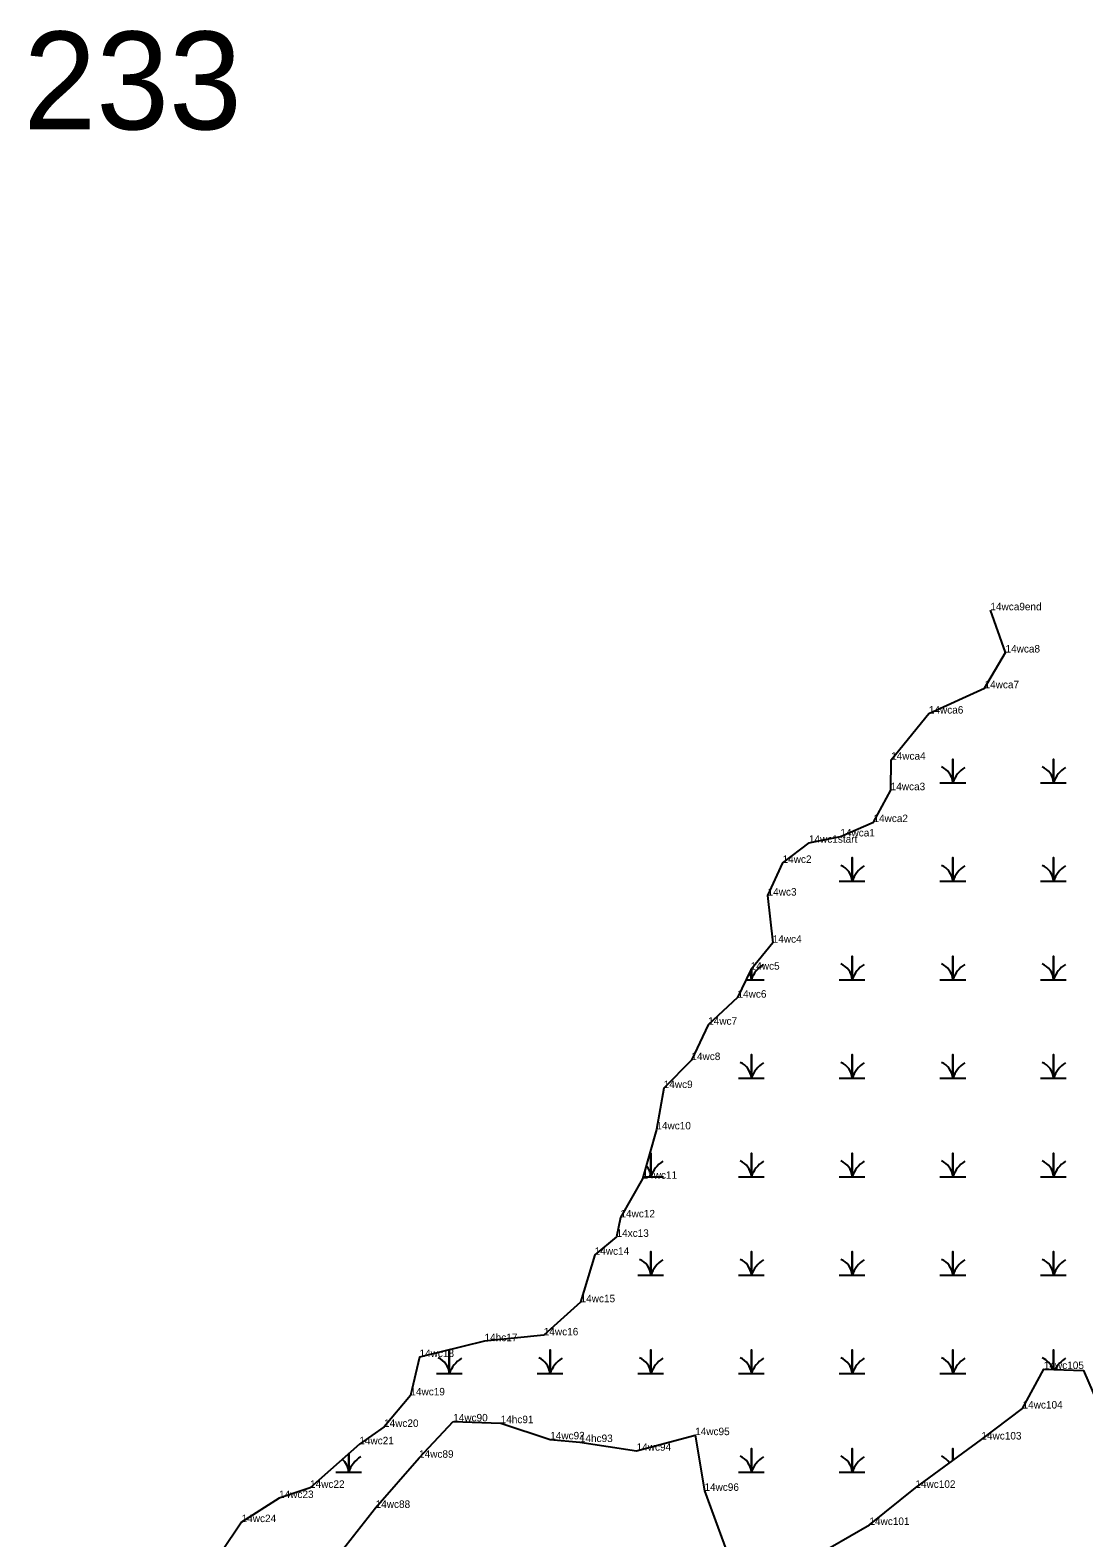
# Model space of a CAD drawing. Extents: x 2072529 to 2268796, y 436423 to 470397.
# Drawn here: x 2255617 to 2256320, y 442239 to 443246 of the extents above; entities that cross this region are included whole.
import ezdxf

# ---------------------------------------------------------------- set-up
doc = ezdxf.new("R2010")
doc.units = 0
for name, color, linetype in [('Default', 7, 'Continuous'), ('Exist Environmental Wetland Boundary', 7, 'Continuous'), ('Exist Environmental Wetland Boundary Cogo Comment', 7, 'Continuous'), ('Exist Environmental Wetland Boundary Cogo Point CELL', 7, 'Continuous'), ('Exist Hydro Swamp or Marsh', 7, 'Continuous')]:
    doc.layers.add(name, color=color, linetype=linetype)

msp = doc.modelspace()

# ---------------------------------------------------------------- linework, layer by layer
at = {"layer": 'Exist Environmental Wetland Boundary'}
for points in [[(2256136.7, 442703.1), (2256157.7, 442707.3), (2256179.8, 442716.9), (2256191.3, 442738.2), (2256191.6, 442758.6), (2256216.8, 442789.4), (2256254, 442806.3), (2256268, 442830.2), (2256257.9, 442858.4)], [(2256136.7, 442703.1), (2256119.1, 442689.6), (2256109.1, 442667.8), (2256112.5, 442636.3), (2256097.8, 442618.3), (2256089, 442599.6), (2256069.4, 442581.5), (2256058.2, 442557.9), (2256039.7, 442539.2), (2256034.8, 442511.6), (2256025.6, 442478.6), (2256010.8, 442452.8), (2256008.2, 442439.8), (2255993.6, 442427.8), (2255984.2, 442396.1), (2255959.6, 442374), (2255920, 442370.1), (2255876.6, 442359.5), (2255870.5, 442333.9), (2255852.9, 442312.8), (2255836.4, 442301.2), (2255803.5, 442272.1), (2255782.8, 442265.3), (2255757.8, 442249.2), (2255744.1, 442228.9)], [(2256150.9, 442232.2), (2256177.1, 442247.3), (2256207.8, 442272.1), (2256251.9, 442304.4), (2256279.4, 442325.1), (2256293.6, 442351.5), (2256320, 442350.4), (2256332.9, 442320.7), (2256363.5, 442345.6), (2256392.1, 442366), (2256405.1, 442375.4), (2256443.8, 442391.4), (2256467.1, 442401.2), (2256471.1, 442354.3), (2256515.3, 442405.9), (2256512.8, 442440.9), (2256524, 442498.7)], [(2255822.7, 442227.5), (2255847.3, 442258.7), (2255876.3, 442292.2), (2255899.1, 442316.5)], [(2255899.1, 442316.5), (2255930.8, 442315.3), (2255963.9, 442304.5), (2255983.7, 442302.7), (2256021.6, 442296.9), (2256060.7, 442307.3), (2256066.9, 442270.1), (2256087.2, 442214.9)]]:
    msp.add_lwpolyline(points, dxfattribs=at)
at = {"layer": 'Exist Environmental Wetland Boundary Cogo Point CELL'}
for p, q in [((2256257.9, 442858.4), (2256257.9, 442858.4)), ((2256268, 442830.2), (2256268, 442830.2)), ((2256254, 442806.3), (2256254, 442806.3)), ((2256216.8, 442789.4), (2256216.8, 442789.4)), ((2256191.6, 442758.6), (2256191.6, 442758.6)), ((2256191.3, 442738.2), (2256191.3, 442738.2)), ((2256179.8, 442716.9), (2256179.8, 442716.9)), ((2256157.7, 442707.3), (2256157.7, 442707.3)), ((2256136.7, 442703.1), (2256136.7, 442703.1)), ((2256119.1, 442689.6), (2256119.1, 442689.6)), ((2256109.1, 442667.8), (2256109.1, 442667.8)), ((2256112.5, 442636.3), (2256112.5, 442636.3)), ((2256097.8, 442618.3), (2256097.8, 442618.3)), ((2256089, 442599.6), (2256089, 442599.6)), ((2256069.4, 442581.5), (2256069.4, 442581.5)), ((2256058.2, 442557.9), (2256058.2, 442557.9)), ((2256039.7, 442539.2), (2256039.7, 442539.2)), ((2256034.8, 442511.6), (2256034.8, 442511.6)), ((2256025.6, 442478.6), (2256025.6, 442478.6)), ((2256010.8, 442452.8), (2256010.8, 442452.8)), ((2256008.2, 442439.8), (2256008.2, 442439.8)), ((2255993.6, 442427.8), (2255993.6, 442427.8)), ((2255984.2, 442396.1), (2255984.2, 442396.1)), ((2255959.6, 442374), (2255959.6, 442374)), ((2255920, 442370.1), (2255920, 442370.1)), ((2255876.6, 442359.5), (2255876.6, 442359.5)), ((2256293.6, 442351.5), (2256293.6, 442351.5)), ((2256320, 442350.4), (2256320, 442350.4)), ((2255870.5, 442333.9), (2255870.5, 442333.9)), ((2256279.4, 442325.1), (2256279.4, 442325.1)), ((2255852.9, 442312.8), (2255852.9, 442312.8)), ((2255899.1, 442316.5), (2255899.1, 442316.5)), ((2255930.8, 442315.3), (2255930.8, 442315.3)), ((2255836.4, 442301.2), (2255836.4, 442301.2)), ((2255963.9, 442304.5), (2255963.9, 442304.5)), ((2255983.7, 442302.7), (2255983.7, 442302.7)), ((2256060.7, 442307.3), (2256060.7, 442307.3)), ((2256251.9, 442304.4), (2256251.9, 442304.4)), ((2255876.3, 442292.2), (2255876.3, 442292.2)), ((2256021.6, 442296.9), (2256021.6, 442296.9)), ((2255803.5, 442272.1), (2255803.5, 442272.1)), ((2256207.8, 442272.1), (2256207.8, 442272.1)), ((2255782.8, 442265.3), (2255782.8, 442265.3)), ((2256066.9, 442270.1), (2256066.9, 442270.1)), ((2255847.3, 442258.7), (2255847.3, 442258.7)), ((2255757.8, 442249.2), (2255757.8, 442249.2)), ((2256177.1, 442247.3), (2256177.1, 442247.3))]:
    msp.add_line(p, q, dxfattribs=at)
at = {"layer": 'Exist Hydro Swamp or Marsh'}
for points in [[(2256224.2, 442743.2), (2256232.8, 442743.2), (2256232.8, 442759), (2256232.8, 442743.2), (2256241.4, 442743.2)], [(2256291.4, 442743.2), (2256300, 442743.2), (2256300, 442759), (2256300, 442743.2), (2256308.6, 442743.2)], [(2256156.9, 442677.4), (2256165.5, 442677.4), (2256165.5, 442693.2), (2256165.5, 442677.4), (2256174.1, 442677.4)], [(2256224.2, 442677.4), (2256232.8, 442677.4), (2256232.8, 442693.2), (2256232.8, 442677.4), (2256241.4, 442677.4)], [(2256291.4, 442677.4), (2256300, 442677.4), (2256300, 442693.2), (2256300, 442677.4), (2256308.6, 442677.4)], [(2256156.9, 442611.6), (2256165.5, 442611.6), (2256165.5, 442627.4), (2256165.5, 442611.6), (2256174.1, 442611.6)], [(2256224.2, 442611.6), (2256232.8, 442611.6), (2256232.8, 442627.4), (2256232.8, 442611.6), (2256241.4, 442611.6)], [(2256291.4, 442611.6), (2256300, 442611.6), (2256300, 442627.4), (2256300, 442611.6), (2256308.6, 442611.6)], [(2256094.6, 442611.6), (2256098.3, 442611.6), (2256098.3, 442618.9)], [(2256098.3, 442618.9), (2256098.3, 442611.6), (2256106.9, 442611.6)], [(2256089.7, 442545.8), (2256098.3, 442545.8), (2256098.3, 442561.6), (2256098.3, 442545.8), (2256106.9, 442545.8)], [(2256156.9, 442545.8), (2256165.5, 442545.8), (2256165.5, 442561.6), (2256165.5, 442545.8), (2256174.1, 442545.8)], [(2256224.2, 442545.8), (2256232.8, 442545.8), (2256232.8, 442561.6), (2256232.8, 442545.8), (2256241.4, 442545.8)], [(2256291.4, 442545.8), (2256300, 442545.8), (2256300, 442561.6), (2256300, 442545.8), (2256308.6, 442545.8)], [(2256026, 442480), (2256031, 442480), (2256031, 442495.8), (2256031, 442480), (2256039.6, 442480)], [(2256089.7, 442480), (2256098.3, 442480), (2256098.3, 442495.8), (2256098.3, 442480), (2256106.9, 442480)], [(2256156.9, 442480), (2256165.5, 442480), (2256165.5, 442495.8), (2256165.5, 442480), (2256174.1, 442480)], [(2256224.2, 442480), (2256232.8, 442480), (2256232.8, 442495.8), (2256232.8, 442480), (2256241.4, 442480)], [(2256291.4, 442480), (2256300, 442480), (2256300, 442495.8), (2256300, 442480), (2256308.6, 442480)], [(2256022.4, 442414.2), (2256031, 442414.2), (2256031, 442430), (2256031, 442414.2), (2256039.6, 442414.2)], [(2256089.7, 442414.2), (2256098.3, 442414.2), (2256098.3, 442430), (2256098.3, 442414.2), (2256106.9, 442414.2)], [(2256156.9, 442414.2), (2256165.5, 442414.2), (2256165.5, 442430), (2256165.5, 442414.2), (2256174.1, 442414.2)], [(2256224.2, 442414.2), (2256232.8, 442414.2), (2256232.8, 442430), (2256232.8, 442414.2), (2256241.4, 442414.2)], [(2256291.4, 442414.2), (2256300, 442414.2), (2256300, 442430), (2256300, 442414.2), (2256308.6, 442414.2)], [(2255887.9, 442348.4), (2255896.5, 442348.4), (2255896.5, 442364.2), (2255896.5, 442348.4), (2255905.1, 442348.4)], [(2255955.2, 442348.4), (2255963.8, 442348.4), (2255963.8, 442364.2), (2255963.8, 442348.4), (2255972.4, 442348.4)], [(2256022.4, 442348.4), (2256031, 442348.4), (2256031, 442364.2), (2256031, 442348.4), (2256039.6, 442348.4)], [(2256089.7, 442348.4), (2256098.3, 442348.4), (2256098.3, 442364.2), (2256098.3, 442348.4), (2256106.9, 442348.4)], [(2256156.9, 442348.4), (2256165.5, 442348.4), (2256165.5, 442364.2), (2256165.5, 442348.4), (2256174.1, 442348.4)], [(2256224.2, 442348.4), (2256232.8, 442348.4), (2256232.8, 442364.2), (2256232.8, 442348.4), (2256241.4, 442348.4)], [(2256300, 442351.3), (2256300, 442364.2), (2256300, 442351.3)], [(2256291.4, 442348.4), (2256292, 442348.4)], [(2255820.7, 442282.6), (2255829.3, 442282.6), (2255829.3, 442294.9)], [(2255829.3, 442294.9), (2255829.3, 442282.6), (2255837.9, 442282.6)], [(2256089.7, 442282.6), (2256098.3, 442282.6), (2256098.3, 442298.4), (2256098.3, 442282.6), (2256106.9, 442282.6)], [(2256156.9, 442282.6), (2256165.5, 442282.6), (2256165.5, 442298.4), (2256165.5, 442282.6), (2256174.1, 442282.6)], [(2256232.8, 442290.4), (2256232.8, 442298.4), (2256232.8, 442290.4)]]:
    msp.add_lwpolyline(points, dxfattribs=at)
for centre, radius, start, end in [((2256220.5, 442742.4), 12.3, 4.1403, 67.535), ((2256251, 442737.2), 19.2, 122.1274, 161.6222), ((2256287.8, 442742.4), 12.3, 4.1403, 67.535), ((2256318.3, 442737.2), 19.2, 122.1274, 161.6222), ((2256153.3, 442676.6), 12.3, 4.1403, 67.535), ((2256183.8, 442671.4), 19.2, 122.1274, 161.6222), ((2256220.5, 442676.6), 12.3, 4.1403, 67.535), ((2256251, 442671.4), 19.2, 122.1274, 161.6222), ((2256287.8, 442676.6), 12.3, 4.1403, 67.535), ((2256318.3, 442671.4), 19.2, 122.1274, 161.6222), ((2256086, 442610.8), 12.3, 4.1403, 27.6562), ((2256116.5, 442605.6), 19.2, 122.1274, 161.6222), ((2256153.3, 442610.8), 12.3, 4.1403, 67.535), ((2256183.8, 442605.6), 19.2, 122.1274, 161.6222), ((2256220.5, 442610.8), 12.3, 4.1403, 67.535), ((2256251, 442605.6), 19.2, 122.1274, 161.6222), ((2256287.8, 442610.8), 12.3, 4.1403, 67.535), ((2256318.3, 442605.6), 19.2, 122.1274, 161.6222), ((2256086, 442545), 12.3, 4.1403, 67.535), ((2256116.5, 442539.8), 19.2, 122.1274, 161.6222), ((2256153.3, 442545), 12.3, 4.1403, 67.535), ((2256183.8, 442539.8), 19.2, 122.1274, 161.6222), ((2256220.5, 442545), 12.3, 4.1403, 67.535), ((2256251, 442539.8), 19.2, 122.1274, 161.6222), ((2256287.8, 442545), 12.3, 4.1403, 67.535), ((2256318.3, 442539.8), 19.2, 122.1274, 161.6222), ((2256018.8, 442479.2), 12.3, 4.1403, 41.1393), ((2256049.3, 442474), 19.2, 122.1274, 161.6222), ((2256086, 442479.2), 12.3, 4.1403, 67.535), ((2256116.5, 442474), 19.2, 122.1274, 161.6222), ((2256153.3, 442479.2), 12.3, 4.1403, 67.535), ((2256183.8, 442474), 19.2, 122.1274, 161.6222), ((2256220.5, 442479.2), 12.3, 4.1403, 67.535), ((2256251, 442474), 19.2, 122.1274, 161.6222), ((2256287.8, 442479.2), 12.3, 4.1403, 67.535), ((2256318.3, 442474), 19.2, 122.1274, 161.6222), ((2256018.8, 442413.4), 12.3, 4.1403, 67.535), ((2256049.3, 442408.2), 19.2, 122.1274, 161.6222), ((2256086, 442413.4), 12.3, 4.1403, 67.535), ((2256116.5, 442408.2), 19.2, 122.1274, 161.6222), ((2256153.3, 442413.4), 12.3, 4.1403, 67.535), ((2256183.8, 442408.2), 19.2, 122.1274, 161.6222), ((2256220.5, 442413.4), 12.3, 4.1403, 67.535), ((2256251, 442408.2), 19.2, 122.1274, 161.6222), ((2256287.8, 442413.4), 12.3, 4.1403, 67.535), ((2256318.3, 442408.2), 19.2, 122.1274, 161.6222), ((2255884.3, 442347.6), 12.3, 4.1403, 67.535), ((2255914.8, 442342.4), 19.2, 122.1274, 161.6222), ((2255951.5, 442347.6), 12.3, 4.1403, 67.535), ((2255982, 442342.4), 19.2, 122.1274, 161.6222), ((2256018.8, 442347.6), 12.3, 4.1403, 67.535), ((2256049.3, 442342.4), 19.2, 122.1274, 161.6222), ((2256086, 442347.6), 12.3, 4.1403, 67.535), ((2256116.5, 442342.4), 19.2, 122.1274, 161.6222), ((2256153.3, 442347.6), 12.3, 4.1403, 67.535), ((2256183.8, 442342.4), 19.2, 122.1274, 161.6222), ((2256220.5, 442347.6), 12.3, 4.1403, 67.535), ((2256251, 442342.4), 19.2, 122.1274, 161.6222), ((2256287.8, 442347.6), 12.3, 17.5791, 67.535), ((2256318.3, 442342.4), 19.2, 122.1274, 152.6935), ((2255817, 442281.8), 12.3, 4.1403, 49.6545), ((2255847.5, 442276.6), 19.2, 122.1274, 161.6222), ((2256086, 442281.8), 12.3, 4.1403, 67.535), ((2256116.5, 442276.6), 19.2, 122.1274, 161.6222), ((2256153.3, 442281.8), 12.3, 4.1403, 67.535), ((2256183.8, 442276.6), 19.2, 122.1274, 161.6222), ((2256220.5, 442281.8), 12.3, 35.0403, 67.535)]:
    msp.add_arc(centre, radius, start, end, dxfattribs=at)

# ---------------------------------------------------------------- texts
at = {"layer": 'Default'}
msp.add_text('233', height=65.34, dxfattribs=at).set_placement((2255612.1, 443179.7))
msp.add_text('233', height=65.34, dxfattribs=at).set_placement((2255612.1, 443179.7))
at = {"layer": 'Exist Environmental Wetland Boundary Cogo Comment'}
for s, p in [('14wca9end', (2256257.9, 442858.4)), ('14wca8', (2256268, 442830.2)), ('14wca7', (2256254, 442806.3)), ('14wca6', (2256216.8, 442789.4)), ('14wca4', (2256191.6, 442758.6)), ('14wca3', (2256191.3, 442738.2)), ('14wca2', (2256179.8, 442716.9)), ('14wc1start', (2256136.7, 442703.1)), ('14wca1', (2256157.7, 442707.3)), ('14wc2', (2256119.1, 442689.6)), ('14wc3', (2256109.1, 442667.8)), ('14wc4', (2256112.5, 442636.3)), ('14wc5', (2256097.8, 442618.3)), ('14wc6', (2256089, 442599.6)), ('14wc7', (2256069.4, 442581.5)), ('14wc8', (2256058.2, 442557.9)), ('14wc9', (2256039.7, 442539.2)), ('14wc10', (2256034.8, 442511.6)), ('14wc11', (2256025.6, 442478.6)), ('14wc12', (2256010.8, 442452.8)), ('14xc13', (2256008.2, 442439.8)), ('14wc14', (2255993.6, 442427.8)), ('14wc15', (2255984.2, 442396.1)), ('14hc17', (2255920, 442370.1)), ('14wc16', (2255959.6, 442374)), ('14wc18', (2255876.6, 442359.5)), ('14wc105', (2256293.6, 442351.5)), ('14wc19', (2255870.5, 442333.9)), ('14wc90', (2255899.1, 442316.5)), ('14wc104', (2256279.4, 442325.1)), ('14wc20', (2255852.9, 442312.8)), ('14hc91', (2255930.8, 442315.3)), ('14wc95', (2256060.7, 442307.3)), ('14wc21', (2255836.4, 442301.2)), ('14wc92', (2255963.9, 442304.5)), ('14hc93', (2255983.7, 442302.7)), ('14wc94', (2256021.6, 442296.9)), ('14wc103', (2256251.9, 442304.4)), ('14wc89', (2255876.3, 442292.2)), ('14wc22', (2255803.5, 442272.1)), ('14wc96', (2256066.9, 442270.1)), ('14wc102', (2256207.8, 442272.1)), ('14wc23', (2255782.8, 442265.3)), ('14wc88', (2255847.3, 442258.7)), ('14wc24', (2255757.8, 442249.2)), ('14wc101', (2256177.1, 442247.3))]:
    msp.add_text(s, height=5, dxfattribs=at).set_placement(p)

doc.saveas('drawing.dxf')
